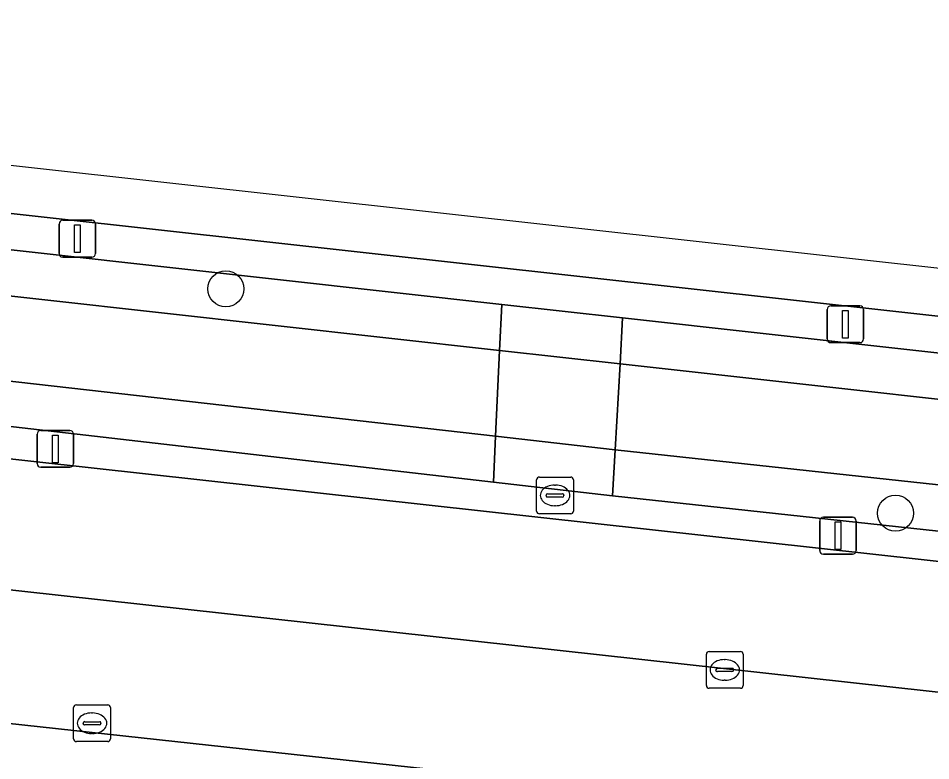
# Model space of a CAD drawing. Extents: x 162184 to 163154, y 385507 to 386516.
# Drawn here: x 162434.06 to 162458.86, y 386453.22 to 386473.4 of the extents above; entities that cross this region are included whole.
import ezdxf

# ---------------------------------------------------------------- set-up
doc = ezdxf.new("R2010")
doc.units = 0
for name, color, linetype in [('IMGEO_Berm_groen', 7, 'Continuous'), ('IMGEO_Boom', 7, 'Continuous'), ('IMGEO_Kolk', 7, 'Continuous'), ('IMGEO_Lichtmast', 7, 'Continuous'), ('IMGEO_Oever', 7, 'Continuous'), ('IMGEO_OVBaan_gesloten', 7, 'Continuous'), ('IMGEO_Rijbaan_regionaal_gesloten', 7, 'Continuous'), ('IMGEO_Rioolput', 7, 'Continuous'), ('IMGEO_Terreindeel_open', 7, 'Continuous'), ('IMGEO_Waterloop', 7, 'Continuous')]:
    doc.layers.add(name, color=color, linetype=linetype)

msp = doc.modelspace()

# ---------------------------------------------------------------- linework, layer by layer
at = {"layer": 'IMGEO_Berm_groen'}
for points in [[(162541.252, 386456.199), (162397.539, 386472.113), (162395.318, 386472.359), (162394.948, 386471.487), (162397.779, 386471.186), (162400.841, 386470.909), (162402.12, 386470.769), (162422.559, 386468.367), (162447.197, 386465.623), (162450.483, 386465.257), (162465.526, 386463.582), (162499.024, 386459.971), (162501.305, 386459.689), (162516.904, 386457.789), (162537.483, 386455.491)], [(162570.818, 386447.339), (162569.607, 386447.487), (162568.012, 386447.875), (162562.087, 386448.548), (162547.314, 386449.891), (162535.294, 386451.198), (162450.21, 386460.422), (162446.971, 386460.788), (162401.545, 386466.031), (162397.25, 386466.468), (162393.017, 386466.943), (162392.606, 386465.976)], [(162392.606, 386465.976), (162396.664, 386465.528), (162542.092, 386449.462), (162563.316, 386447.453)], [(162613.988, 386438.091), (162606.697, 386438.297), (162597.59, 386438.678), (162578.374, 386439.662), (162558.009, 386441.049), (162541.026, 386442.441), (162445.632, 386452.94), (162395.715, 386458.384), (162389.661, 386459.044), (162389.661, 386459.044), (162388.471, 386456.244)]]:
    msp.add_lwpolyline(points, dxfattribs=at)
at = {"layer": 'IMGEO_Boom'}
for centre in [(162439.698, 386466.047), (162457.899, 386459.947)]:
    msp.add_circle(centre, 0.489, dxfattribs=at)
at = {"layer": 'IMGEO_Kolk'}
for p, q in [((162435.563, 386453.81), (162435.563, 386454.662)), ((162435.638, 386454.736), (162436.49, 386454.736)), ((162436.564, 386454.662), (162436.564, 386453.81)), ((162436.051, 386454.516), (162436.076, 386454.516)), ((162435.822, 386454.23), (162435.822, 386454.242)), ((162436.26, 386454.193), (162435.862, 386454.193)), ((162435.865, 386454.279), (162436.263, 386454.279)), ((162436.306, 386454.242), (162436.306, 386454.23)), ((162436.074, 386453.956), (162436.049, 386453.956)), ((162436.49, 386453.736), (162435.638, 386453.736))]:
    msp.add_line(p, q, dxfattribs=at)
for points in [[(162435.563, 386453.81), (162435.563, 386454.662)], [(162435.638, 386454.736), (162436.49, 386454.736)], [(162436.564, 386454.662), (162436.564, 386453.81)], [(162436.49, 386453.736), (162435.638, 386453.736)]]:
    msp.add_lwpolyline(points, dxfattribs=at)
for centre, radius, start, end in [((162435.64, 386454.66), 0.0765, 91.552, 178.448), ((162435.64, 386454.66), 0.0765, 91.552, 178.448), ((162436.488, 386454.66), 0.0765, 1.552, 88.448), ((162436.488, 386454.66), 0.0765, 1.552, 88.448), ((162435.862, 386454.239), 0.0403, 85.8775, 175.7526), ((162435.859, 386454.229), 0.0366, 178.938, 274.7102), ((162436.263, 386454.236), 0.043, 264.8664, 352.4533), ((162436.267, 386454.241), 0.0386, 1.7309, 96.639), ((162435.64, 386453.812), 0.0765, 181.552, 268.448), ((162435.64, 386453.812), 0.0765, 181.552, 268.448), ((162436.488, 386453.812), 0.0765, 271.552, 358.448), ((162436.488, 386453.812), 0.0765, 271.552, 358.448)]:
    msp.add_arc(centre, radius, start, end, dxfattribs=at)
for centre, major_axis, ratio, start_param, end_param in [((162436.05, 386454.236), (-0.387, 0.002), 0.722429, 4.712389, 7.853982), ((162436.075, 386454.236), (-0.39, 0.002), 0.717154, 1.570796, 4.712389)]:
    msp.add_ellipse(centre, major_axis=major_axis, ratio=ratio, start_param=start_param, end_param=end_param, dxfattribs=at)
at = {"layer": 'IMGEO_Lichtmast'}
for p, q in [((162435.167, 386467.008), (162435.167, 386467.808)), ((162435.167, 386467.808), (162435.167, 386467.008)), ((162435.267, 386467.908), (162436.057, 386467.908)), ((162436.057, 386467.908), (162435.267, 386467.908)), ((162436.157, 386467.808), (162436.157, 386467.008)), ((162436.157, 386467.008), (162436.157, 386467.808)), ((162436.057, 386466.908), (162435.267, 386466.908)), ((162435.267, 386466.908), (162436.057, 386466.908)), ((162456.142, 386465.583), (162456.932, 386465.583)), ((162456.932, 386465.583), (162456.142, 386465.583)), ((162456.042, 386464.683), (162456.042, 386465.483)), ((162456.042, 386465.483), (162456.042, 386464.683)), ((162457.032, 386465.483), (162457.032, 386464.683)), ((162457.032, 386464.683), (162457.032, 386465.483)), ((162456.932, 386464.583), (162456.142, 386464.583)), ((162456.142, 386464.583), (162456.932, 386464.583)), ((162434.57, 386461.295), (162434.57, 386462.095)), ((162434.57, 386462.095), (162434.57, 386461.295)), ((162434.67, 386462.195), (162435.46, 386462.195)), ((162435.46, 386462.195), (162434.67, 386462.195)), ((162435.56, 386462.095), (162435.56, 386461.295)), ((162435.56, 386461.295), (162435.56, 386462.095)), ((162435.46, 386461.195), (162434.67, 386461.195)), ((162434.67, 386461.195), (162435.46, 386461.195)), ((162455.939, 386459.834), (162456.729, 386459.834)), ((162456.729, 386459.834), (162455.939, 386459.834)), ((162455.839, 386458.934), (162455.839, 386459.734)), ((162455.839, 386459.734), (162455.839, 386458.934)), ((162456.829, 386459.734), (162456.829, 386458.934)), ((162456.829, 386458.934), (162456.829, 386459.734)), ((162456.729, 386458.834), (162455.939, 386458.834)), ((162455.939, 386458.834), (162456.729, 386458.834))]:
    msp.add_line(p, q, dxfattribs=at)
for points in [[(162435.587, 386467.783), (162435.737, 386467.783), (162435.737, 386467.033), (162435.587, 386467.033), (162435.587, 386467.783)], [(162456.462, 386465.458), (162456.612, 386465.458), (162456.612, 386464.708), (162456.462, 386464.708), (162456.462, 386465.458)], [(162434.99, 386462.07), (162435.14, 386462.07), (162435.14, 386461.32), (162434.99, 386461.32), (162434.99, 386462.07)], [(162456.259, 386459.709), (162456.409, 386459.709), (162456.409, 386458.959), (162456.259, 386458.959), (162456.259, 386459.709)]]:
    msp.add_lwpolyline(points, dxfattribs=at)
for centre, start, end in [((162435.267, 386467.808), 90, 180), ((162435.267, 386467.808), 90, 180), ((162436.057, 386467.808), 0, 90), ((162436.057, 386467.808), 360, 90), ((162435.267, 386467.008), 180, 270), ((162435.267, 386467.008), 180, 270), ((162436.057, 386467.008), 270, 0), ((162436.057, 386467.008), 270, 0), ((162456.142, 386465.483), 90, 180), ((162456.142, 386465.483), 90, 180), ((162456.932, 386465.483), 0, 90), ((162456.932, 386465.483), 360, 90), ((162456.142, 386464.683), 180, 270), ((162456.142, 386464.683), 180, 270), ((162456.932, 386464.683), 270, 0), ((162456.932, 386464.683), 270, 0), ((162434.67, 386462.095), 90, 180), ((162434.67, 386462.095), 90, 180), ((162435.46, 386462.095), 0, 90), ((162435.46, 386462.095), 360, 90), ((162434.67, 386461.295), 180, 270), ((162434.67, 386461.295), 180, 270), ((162435.46, 386461.295), 270, 0), ((162435.46, 386461.295), 270, 0), ((162455.939, 386459.734), 90, 180), ((162455.939, 386459.734), 90, 180), ((162456.729, 386459.734), 0, 90), ((162456.729, 386459.734), 360, 90), ((162455.939, 386458.934), 180, 270), ((162455.939, 386458.934), 180, 270), ((162456.729, 386458.934), 270, 0), ((162456.729, 386458.934), 270, 0)]:
    msp.add_arc(centre, 0.1, start, end, dxfattribs=at)
at = {"layer": 'IMGEO_Oever'}
for points in [[(162422.559, 386468.367), (162402.12, 386470.769), (162401.969, 386469.527), (162422.417, 386467.124), (162447.138, 386464.37), (162447.197, 386465.623)], [(162401.684, 386467.177), (162401.545, 386466.031), (162446.971, 386460.788), (162447.03, 386462.041)], [(162465.526, 386463.582), (162450.483, 386465.257), (162450.412, 386464.006), (162465.392, 386462.338), (162498.929, 386458.813), (162499.024, 386459.971)], [(162450.281, 386461.673), (162450.21, 386460.422), (162535.294, 386451.198), (162547.314, 386449.891), (162562.087, 386448.548), (162568.012, 386447.875), (162569.607, 386447.487), (162569.668, 386448.173), (162547.534, 386450.888), (162535.429, 386452.442), (162503.967, 386455.847), (162500.937, 386456.183), (162500.83, 386455.165), (162498.649, 386455.377), (162498.734, 386456.422)]]:
    msp.add_lwpolyline(points, close=True, dxfattribs=at)
at = {"layer": 'IMGEO_OVBaan_gesloten'}
for points in [[(162396.664, 386465.528), (162396.21, 386462.111), (162406.715, 386460.85), (162416.064, 386459.823), (162491.528, 386451.501), (162547.284, 386445.463), (162551.416, 386445.062), (162555.447, 386444.671), (162559.41, 386444.34), (162567.276, 386443.682), (162576.152, 386443.107), (162579.336, 386442.9), (162583.396, 386442.637), (162599.951, 386441.893), (162609.875, 386441.447), (162617.174, 386441.294), (162617.184, 386444.599), (162610.14, 386444.739), (162591.544, 386445.541)], [(162563.316, 386447.453), (162542.092, 386449.462), (162396.664, 386465.528)]]:
    msp.add_lwpolyline(points, dxfattribs=at)
msp.add_lwpolyline([(162396.21, 386462.111), (162395.715, 386458.384), (162445.632, 386452.94), (162541.026, 386442.441), (162558.009, 386441.049), (162578.374, 386439.662), (162597.59, 386438.678), (162606.697, 386438.297), (162613.988, 386438.091), (162617.163, 386437.987), (162617.174, 386441.294), (162609.875, 386441.447), (162599.951, 386441.893), (162583.396, 386442.637), (162579.336, 386442.9), (162576.152, 386443.107), (162567.276, 386443.682), (162559.41, 386444.34), (162555.447, 386444.671), (162551.416, 386445.062), (162547.284, 386445.463), (162491.528, 386451.501), (162416.064, 386459.823), (162406.715, 386460.85)], close=True, dxfattribs=at)
at = {"layer": 'IMGEO_Rijbaan_regionaal_gesloten'}
msp.add_lwpolyline([(162617.109, 386453.314), (162551.46, 386456.355), (162397.71, 386473.402), (162397.539, 386472.113), (162541.252, 386456.199)], dxfattribs=at)
at = {"layer": 'IMGEO_Rioolput'}
for p, q in [((162448.146, 386460.003), (162448.146, 386460.855)), ((162448.221, 386460.929), (162449.073, 386460.929)), ((162449.147, 386460.855), (162449.147, 386460.003)), ((162448.634, 386460.709), (162448.659, 386460.709)), ((162448.405, 386460.423), (162448.405, 386460.435)), ((162448.843, 386460.386), (162448.445, 386460.386)), ((162448.448, 386460.472), (162448.846, 386460.472)), ((162448.889, 386460.435), (162448.889, 386460.423)), ((162448.657, 386460.149), (162448.632, 386460.149)), ((162449.073, 386459.929), (162448.221, 386459.929)), ((162452.758, 386455.26), (162452.758, 386456.112)), ((162452.833, 386456.186), (162453.685, 386456.186)), ((162453.759, 386456.112), (162453.759, 386455.26)), ((162453.246, 386455.966), (162453.271, 386455.966)), ((162453.017, 386455.68), (162453.017, 386455.692)), ((162453.455, 386455.643), (162453.057, 386455.643)), ((162453.06, 386455.729), (162453.458, 386455.729)), ((162453.501, 386455.692), (162453.501, 386455.68)), ((162453.269, 386455.406), (162453.244, 386455.406)), ((162453.685, 386455.186), (162452.833, 386455.186))]:
    msp.add_line(p, q, dxfattribs=at)
for points in [[(162448.146, 386460.003), (162448.146, 386460.855)], [(162448.221, 386460.929), (162449.073, 386460.929)], [(162449.147, 386460.855), (162449.147, 386460.003)], [(162449.073, 386459.929), (162448.221, 386459.929)], [(162452.758, 386455.26), (162452.758, 386456.112)], [(162452.833, 386456.186), (162453.685, 386456.186)], [(162453.759, 386456.112), (162453.759, 386455.26)], [(162453.685, 386455.186), (162452.833, 386455.186)]]:
    msp.add_lwpolyline(points, dxfattribs=at)
for centre, radius, start, end in [((162448.223, 386460.853), 0.0765, 91.552, 178.448), ((162448.223, 386460.853), 0.0765, 91.552, 178.448), ((162449.071, 386460.853), 0.0765, 1.552, 88.448), ((162449.071, 386460.853), 0.0765, 1.552, 88.448), ((162448.445, 386460.432), 0.0403, 85.8775, 175.7526), ((162448.442, 386460.422), 0.0366, 178.938, 274.7102), ((162448.846, 386460.429), 0.043, 264.8664, 352.4533), ((162448.85, 386460.434), 0.0386, 1.7309, 96.639), ((162448.223, 386460.005), 0.0765, 181.552, 268.448), ((162448.223, 386460.005), 0.0765, 181.552, 268.448), ((162449.071, 386460.005), 0.0765, 271.552, 358.448), ((162449.071, 386460.005), 0.0765, 271.552, 358.448), ((162452.835, 386456.11), 0.0765, 91.552, 178.448), ((162452.835, 386456.11), 0.0765, 91.552, 178.448), ((162453.683, 386456.11), 0.0765, 1.552, 88.448), ((162453.683, 386456.11), 0.0765, 1.552, 88.448), ((162453.057, 386455.689), 0.0403, 85.8775, 175.7526), ((162453.054, 386455.679), 0.0366, 178.938, 274.7102), ((162453.458, 386455.686), 0.043, 264.8664, 352.4533), ((162453.462, 386455.691), 0.0386, 1.7309, 96.639), ((162452.835, 386455.262), 0.0765, 181.552, 268.448), ((162452.835, 386455.262), 0.0765, 181.552, 268.448), ((162453.683, 386455.262), 0.0765, 271.552, 358.448), ((162453.683, 386455.262), 0.0765, 271.552, 358.448)]:
    msp.add_arc(centre, radius, start, end, dxfattribs=at)
for centre, major_axis, ratio, start_param, end_param in [((162448.633, 386460.429), (-0.387, 0.002), 0.722429, 4.712389, 7.853982), ((162448.658, 386460.429), (-0.39, 0.002), 0.717154, 1.570796, 4.712389), ((162453.245, 386455.686), (-0.387, 0.002), 0.722429, 4.712389, 7.853982), ((162453.27, 386455.686), (-0.39, 0.002), 0.717154, 1.570796, 4.712389)]:
    msp.add_ellipse(centre, major_axis=major_axis, ratio=ratio, start_param=start_param, end_param=end_param, dxfattribs=at)
at = {"layer": 'IMGEO_Terreindeel_open'}
for points in [[(162450.483, 386465.257), (162447.197, 386465.623), (162447.138, 386464.37), (162450.412, 386464.006)], [(162450.412, 386464.006), (162447.138, 386464.37), (162447.03, 386462.041), (162450.281, 386461.673)], [(162450.281, 386461.673), (162447.03, 386462.041), (162446.971, 386460.788), (162450.21, 386460.422)]]:
    msp.add_lwpolyline(points, close=True, dxfattribs=at)
at = {"layer": 'IMGEO_Waterloop'}
for points in [[(162401.969, 386469.527), (162401.684, 386467.177), (162447.03, 386462.041), (162447.138, 386464.37), (162422.417, 386467.124)], [(162450.412, 386464.006), (162450.281, 386461.673), (162498.734, 386456.422), (162498.929, 386458.813), (162465.392, 386462.338)]]:
    msp.add_lwpolyline(points, close=True, dxfattribs=at)

doc.saveas('drawing.dxf')
